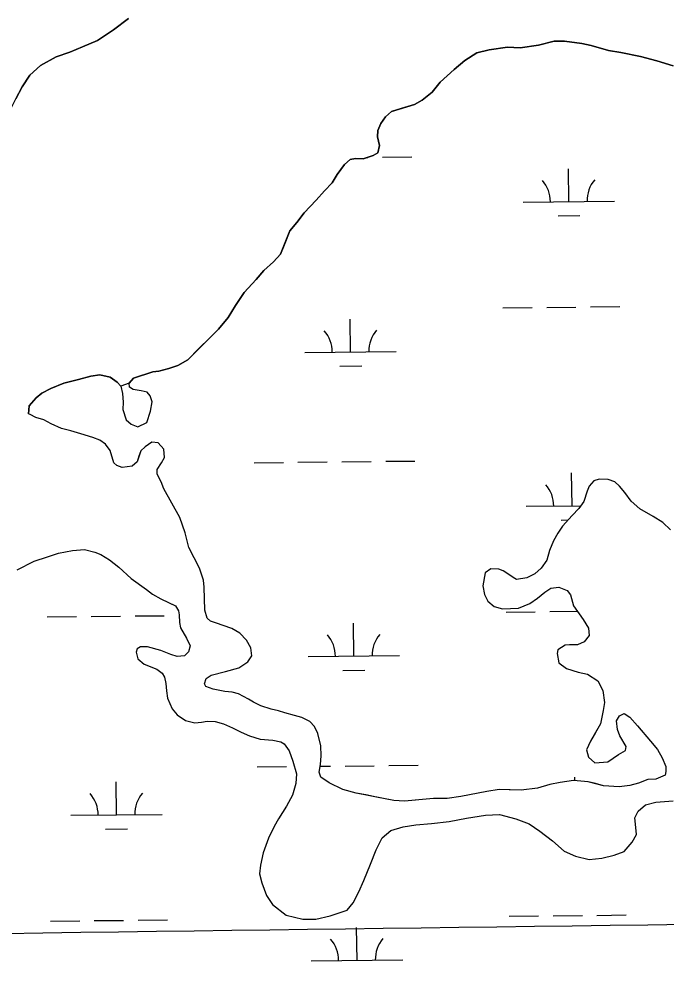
# Model space of a CAD drawing. Extents: x 3734862 to 3772949, y 391520 to 417239.
# Drawn here: x 3763208 to 3763917, y 409247 to 410287 of the extents above; entities that cross this region are included whole.
import ezdxf

# ---------------------------------------------------------------- set-up
doc = ezdxf.new("R2010")
doc.units = 0
for name, color, linetype in [('V-GRID-MAJR', 7, 'Continuous'), ('V-TOPO-SHOR', 7, 'Continuous'), ('V-WETL-SWMP', 7, 'Continuous')]:
    doc.layers.add(name, color=color, linetype=linetype)

msp = doc.modelspace()

# ---------------------------------------------------------------- linework, layer by layer
at = {"layer": 'V-GRID-MAJR'}
msp.add_spline([(3738908.6, 408973.5), (3741556.3, 409006.9), (3746851.6, 409074.3), (3752147, 409142.5), (3757442.4, 409211.4), (3762737.7, 409281.1), (3768033.1, 409351.6), (3770680.7, 409387.1)], degree=3, dxfattribs=at)
at = {"layer": 'V-TOPO-SHOR'}
for p, q in [((3763311.5, 410275), (3763327.9, 410287.7)), ((3763294, 410263.6), (3763311.5, 410275)), ((3763263.7, 410250.9), (3763277.6, 410256.5)), ((3763277.6, 410256.5), (3763294, 410263.6)), ((3763776.4, 410258.5), (3763756.4, 410255.4)), ((3763793.3, 410262.8), (3763776.4, 410258.5)), ((3763804.7, 410262.7), (3763793.3, 410262.8)), ((3763823.6, 410260.3), (3763804.7, 410262.7)), ((3763833.8, 410257.9), (3763823.6, 410260.3)), ((3763853, 410252.7), (3763833.8, 410257.9)), ((3763248.5, 410245.8), (3763263.7, 410250.9)), ((3763708.8, 410250.1), (3763695.8, 410241.5)), ((3763722.5, 410253.2), (3763708.8, 410250.1)), ((3763742.6, 410256.3), (3763722.5, 410253.2)), ((3763756.4, 410255.4), (3763742.6, 410256.3)), ((3763866.4, 410250.3), (3763853, 410252.7)), ((3763888, 410245.9), (3763866.4, 410250.3)), ((3763219.8, 410225.6), (3763231.4, 410236.3)), ((3763231.4, 410236.3), (3763248.5, 410245.8)), ((3763695.8, 410241.5), (3763683.9, 410231.7)), ((3763905.7, 410241.1), (3763888, 410245.9)), ((3763923.7, 410235.9), (3763905.7, 410241.1)), ((3763211.4, 410212.9), (3763219.8, 410225.6)), ((3763683.9, 410231.7), (3763668.6, 410218)), ((3763668.6, 410218), (3763659.9, 410207.1)), ((3763204.6, 410199.8), (3763211.4, 410212.9)), ((3763659.9, 410207.1), (3763649.2, 410198.1)), ((3763649.2, 410198.1), (3763640.6, 410193.4)), ((3763615.4, 410186), (3763609.1, 410180.1)), ((3763626, 410189.1), (3763615.4, 410186)), ((3763640.6, 410193.4), (3763626, 410189.1)), ((3763609.1, 410180.1), (3763603.9, 410172.7)), ((3763600.4, 410165.2), (3763600.3, 410158.1)), ((3763603.9, 410172.7), (3763600.4, 410165.2)), ((3763600.3, 410158.1), (3763602.3, 410148.7)), ((3763602.3, 410148.7), (3763600.7, 410140.8)), ((3763570.4, 410133.5), (3763564.1, 410128)), ((3763576.3, 410134.3), (3763570.4, 410133.5)), ((3763584.5, 410134.2), (3763576.3, 410134.3)), ((3763595.5, 410137.7), (3763584.5, 410134.2)), ((3763600.7, 410140.8), (3763595.5, 410137.7)), ((3763564.1, 410128), (3763556.2, 410117)), ((3763556.2, 410117), (3763550.6, 410108)), ((3763550.6, 410108), (3763542.3, 410099)), ((3763542.3, 410099), (3763533.2, 410088.8)), ((3763533.2, 410088.8), (3763519.8, 410075.1)), ((3763519.8, 410075.1), (3763511.9, 410064.5)), ((3763511.9, 410064.5), (3763504.4, 410055.5)), ((3763504.4, 410055.5), (3763498.1, 410039.8)), ((3763498.1, 410039.8), (3763494.1, 410030)), ((3763494.1, 410030), (3763486.6, 410021.4)), ((3763486.6, 410021.4), (3763476, 410012)), ((3763476, 410012), (3763467.3, 410002.2)), ((3763467.3, 410002.2), (3763454.2, 409988.1)), ((3763454.2, 409988.1), (3763444.8, 409973.6)), ((3763444.8, 409973.6), (3763436.9, 409960.7)), ((3763436.9, 409960.7), (3763426.2, 409947.7)), ((3763426.2, 409947.7), (3763416.3, 409937.9)), ((3763416.3, 409937.9), (3763404.9, 409926.6)), ((3763404.9, 409926.6), (3763392.7, 409914.4)), ((3763392.7, 409914.4), (3763381.6, 409908.2)), ((3763371.8, 409904.7), (3763360.8, 409902)), ((3763381.6, 409908.2), (3763371.8, 409904.7)), ((3763273.1, 409892.9), (3763256.9, 409888.6)), ((3763286.5, 409896.4), (3763273.1, 409892.9)), ((3763296.3, 409897.9), (3763286.5, 409896.4)), ((3763307.7, 409895.5), (3763296.3, 409897.9)), ((3763315.5, 409890), (3763307.7, 409895.5)), ((3763333.2, 409894.2), (3763328.5, 409888.7)), ((3763354.5, 409901.2), (3763333.2, 409894.2)), ((3763360.8, 409902), (3763354.5, 409901.2)), ((3763242.8, 409882.8), (3763232.9, 409877.7)), ((3763256.9, 409888.6), (3763242.8, 409882.8)), ((3763319.4, 409885.6), (3763315.5, 409890)), ((3763226.6, 409872.6), (3763219.1, 409864)), ((3763232.9, 409877.7), (3763226.6, 409872.6)), ((3763219.1, 409864), (3763218.3, 409855.4))]:
    msp.add_line(p, q, dxfattribs=at)
for points in [[(3763199.8, 410190.3), (3763204.6, 410199.8), (3763211.4, 410212.9), (3763219.8, 410225.6), (3763231.4, 410236.3), (3763248.5, 410245.8), (3763263.7, 410250.9), (3763277.6, 410256.5), (3763294, 410263.6), (3763311.5, 410275), (3763327.9, 410287.7)], [(3763426.2, 409947.7), (3763436.9, 409960.7), (3763444.8, 409973.6), (3763454.2, 409988.1), (3763467.3, 410002.2), (3763476, 410012), (3763486.6, 410021.4), (3763494.1, 410030), (3763498.1, 410039.8), (3763504.4, 410055.5), (3763511.9, 410064.5), (3763519.8, 410075.1), (3763533.2, 410088.8), (3763542.3, 410099), (3763550.6, 410108), (3763556.2, 410117), (3763564.1, 410128), (3763570.4, 410133.5), (3763576.3, 410134.3), (3763584.5, 410134.2), (3763595.5, 410137.7), (3763600.7, 410140.8), (3763602.3, 410148.7), (3763600.3, 410158.1), (3763600.4, 410165.2), (3763603.9, 410172.7), (3763609.1, 410180.1), (3763615.4, 410186), (3763626, 410189.1), (3763640.6, 410193.4), (3763649.2, 410198.1), (3763659.9, 410207.1), (3763668.6, 410218), (3763683.9, 410231.7), (3763695.8, 410241.5), (3763708.8, 410250.1), (3763722.5, 410253.2), (3763742.6, 410256.3), (3763756.4, 410255.4), (3763776.4, 410258.5), (3763793.3, 410262.8), (3763804.7, 410262.7), (3763823.6, 410260.3), (3763833.8, 410257.9), (3763853, 410252.7), (3763866.4, 410250.3), (3763888, 410245.9), (3763905.7, 410241.1), (3763923.7, 410235.9)], [(3763328.5, 409888.7), (3763333.2, 409894.2), (3763354.5, 409901.2), (3763360.8, 409902), (3763371.8, 409904.7), (3763381.6, 409908.2), (3763392.7, 409914.4), (3763404.9, 409926.6), (3763416.3, 409937.9), (3763426.2, 409947.7)], [(3763218.3, 409855.4), (3763219.1, 409864), (3763226.6, 409872.6), (3763232.9, 409877.7), (3763242.8, 409882.8), (3763256.9, 409888.6), (3763273.1, 409892.9), (3763286.5, 409896.4), (3763296.3, 409897.9), (3763307.7, 409895.5), (3763315.5, 409890), (3763319.4, 409885.6)], [(3763319.4, 409885.6), (3763321.4, 409877.4), (3763322.1, 409867.9), (3763321.7, 409860.1), (3763325.2, 409848.7), (3763330.7, 409843.9), (3763338.1, 409841.1), (3763348, 409845.8), (3763352, 409858), (3763353.6, 409868.2), (3763351.6, 409874.9), (3763348.1, 409878.8), (3763341.8, 409880.4), (3763332.8, 409881.7), (3763328.9, 409884.4), (3763328.5, 409888.7), (3763319.4, 409885.6)], [(3763531.1, 409513.4), (3763526, 409518.9), (3763517.3, 409523.3), (3763509.5, 409525.3), (3763498.9, 409528.4), (3763491.8, 409530.4), (3763484, 409532.4), (3763472.6, 409536), (3763464.7, 409540), (3763459.2, 409543.1), (3763448.3, 409549.1), (3763441.2, 409550.7), (3763433.3, 409551.5), (3763420.4, 409554.3), (3763412.5, 409557.1), (3763411, 409559.8), (3763412.6, 409565.7), (3763418.1, 409569.6), (3763433.8, 409573.5), (3763448.4, 409577.4), (3763458.2, 409584), (3763462.6, 409590.7), (3763461.8, 409599.3), (3763456.7, 409607.6), (3763449.7, 409615.5), (3763440.7, 409620.6), (3763423, 409626.6), (3763417.5, 409628.6), (3763414, 409631.7), (3763411.3, 409640.4), (3763410.9, 409653), (3763410.6, 409665.6), (3763409.8, 409673.4), (3763405.5, 409686.4), (3763393.8, 409708.9), (3763389.6, 409725), (3763384.1, 409741.9), (3763366.6, 409773.4), (3763363.5, 409780.9), (3763359.2, 409789.2), (3763359.2, 409794.3), (3763363.9, 409801.7), (3763367.1, 409807.6), (3763366.3, 409816.7), (3763360.1, 409823.4), (3763353.4, 409824.2), (3763345.9, 409819.1), (3763341.2, 409814.8), (3763339.2, 409808.9), (3763337.2, 409802.6), (3763331.7, 409797.9), (3763320.7, 409796.4), (3763315.2, 409798.8), (3763311.6, 409801.5), (3763307.8, 409815.3), (3763302.7, 409822), (3763296.4, 409826.4), (3763288.6, 409829.5), (3763275.6, 409833.5), (3763264.6, 409836.7), (3763254.4, 409839.1), (3763243, 409844.3), (3763235.2, 409848.6), (3763226.5, 409851.4), (3763220.3, 409854.6), (3763218.3, 409855.4)], [(3763920.6, 409728.5), (3763912.4, 409736.4), (3763901.8, 409743.1), (3763887.3, 409751.4), (3763877.9, 409759.7), (3763870.9, 409769.2), (3763865, 409776.3), (3763859.9, 409781), (3763852.4, 409783.4), (3763842.6, 409783.8), (3763836.7, 409781.9), (3763831.6, 409776), (3763829.6, 409770.5), (3763826, 409759.5), (3763820.5, 409751.7), (3763813, 409744.2), (3763802.7, 409732.5), (3763797.6, 409724.6), (3763792.8, 409716.4)], [(3763792.8, 409716.4), (3763788.5, 409705.8), (3763785.3, 409695.2), (3763779.4, 409686.6), (3763772.3, 409680.3), (3763763.6, 409676), (3763752.2, 409674.1), (3763748.7, 409676.1), (3763744, 409679.6), (3763737.7, 409683.6), (3763733, 409685.2), (3763724.3, 409685.6), (3763718, 409681.3), (3763715.6, 409667.2), (3763717.1, 409657.7), (3763721, 409650.2), (3763727.7, 409644.7), (3763737.1, 409641.9), (3763754.4, 409642.6), (3763767, 409647.7), (3763775.3, 409653.6), (3763783.2, 409660.2), (3763789.9, 409664.5), (3763798.5, 409665.7), (3763807.6, 409662.1), (3763811.5, 409657.4), (3763814.6, 409645.2), (3763825.1, 409630.2), (3763831, 409620.7), (3763831.7, 409612.9), (3763826.2, 409605.8), (3763819.1, 409602.7), (3763810.1, 409602.7), (3763805.4, 409602.4), (3763797.5, 409597.3), (3763796.7, 409593.3), (3763798.6, 409583.1), (3763806.8, 409576.8), (3763819.8, 409572.8), (3763830, 409570.4), (3763841.4, 409563.3), (3763846.8, 409552.7), (3763848.4, 409539.7), (3763847.2, 409530.7), (3763844.3, 409516.1), (3763838.4, 409505.9), (3763833.3, 409497.3), (3763828.9, 409487.9), (3763831.2, 409479.6), (3763837.9, 409473.7), (3763852.1, 409474.8), (3763863.9, 409482.6), (3763871.4, 409486.9), (3763872.2, 409491.3), (3763865.5, 409503.1), (3763862.8, 409510.2), (3763861.7, 409519.6), (3763864.8, 409525.1), (3763869.9, 409527.4), (3763876.2, 409523.5), (3763884.8, 409514), (3763898.9, 409497.4), (3763906.7, 409488), (3763911.8, 409478.9), (3763915.7, 409469.5), (3763915.7, 409464), (3763914.9, 409460), (3763904.7, 409455.8), (3763896, 409455.4), (3763885.8, 409451.5), (3763876.3, 409448.8), (3763864.5, 409447.3), (3763847.6, 409448.5), (3763838.6, 409450.9), (3763830.7, 409452.9), (3763814.6, 409454.1), (3763800.1, 409452.2), (3763788.7, 409449.9), (3763775.3, 409446), (3763757.2, 409443.7), (3763744.2, 409444.2), (3763733.2, 409444.6), (3763719.9, 409442.3), (3763691.5, 409436.9), (3763676.6, 409434.6), (3763661.3, 409434.7), (3763645.5, 409433.2), (3763629.8, 409431.6), (3763618, 409432.5), (3763599.2, 409436.1), (3763587.4, 409438.5), (3763576.8, 409440.5), (3763562.2, 409444.5), (3763547.3, 409451.6), (3763538.3, 409457.9), (3763536.4, 409463.4), (3763538, 409471.7), (3763538.4, 409481.1), (3763538.1, 409492.1), (3763535, 409505.5), (3763531.1, 409513.4)], [(3763205.9, 409684.8), (3763224.4, 409694.2), (3763239.3, 409698.8), (3763251.1, 409702.7), (3763266.5, 409705.8), (3763279.8, 409706.9), (3763290.8, 409703.8), (3763297.5, 409701.4), (3763306.9, 409695.4), (3763317.1, 409687.5), (3763330.8, 409675.3), (3763347.3, 409663.1), (3763353.9, 409657.9), (3763363, 409652.8), (3763372.4, 409648.4), (3763379.1, 409645.2), (3763382.6, 409639.7), (3763383.3, 409635.4), (3763383.7, 409627.1), (3763384.5, 409621.2), (3763391.1, 409609.8), (3763395.4, 409601.6), (3763393.4, 409594.9), (3763389.1, 409590.6), (3763381.2, 409589.8), (3763374.1, 409592.2), (3763363.1, 409596.6), (3763348.6, 409600.5), (3763340.8, 409600.6), (3763337.2, 409598.2), (3763336, 409594.7), (3763338, 409587.2), (3763345, 409581.3), (3763358.7, 409576.1), (3763364.6, 409571.8), (3763367, 409567.1), (3763368.5, 409560.4), (3763369.3, 409552.5), (3763370.4, 409544.3), (3763375.5, 409532.8), (3763381, 409526.1), (3763390, 409519.8), (3763400.2, 409517.4), (3763407.7, 409518.2), (3763414, 409519.3), (3763422.6, 409518.9), (3763431.6, 409516.1), (3763441.4, 409511.8)], [(3763441.4, 409511.8), (3763451.2, 409507), (3763460.3, 409503), (3763471.7, 409499.5), (3763485.8, 409498.2), (3763494.4, 409496.6), (3763498, 409494.2), (3763503.4, 409486.8), (3763507.7, 409475.3), (3763511.6, 409461.6), (3763510.8, 409451), (3763507.2, 409438.4), (3763500.5, 409426.2), (3763491.8, 409412.5), (3763487, 409403.9), (3763481.1, 409391.3), (3763475.1, 409375.2), (3763472.3, 409361.5), (3763471.1, 409352.1), (3763473.8, 409342.2), (3763478.9, 409328.4), (3763485.5, 409318.6), (3763500.4, 409307.1), (3763518.5, 409302.7), (3763532.6, 409302.7), (3763548.4, 409306.2), (3763564.9, 409311.6), (3763566.9, 409312.4), (3763573.6, 409320.6), (3763579.9, 409332.4), (3763585.1, 409344.9), (3763592.6, 409362.6), (3763598.6, 409378.3), (3763605.3, 409391.6), (3763614.7, 409399.5), (3763628.1, 409403.7), (3763642.3, 409405.7), (3763659.2, 409407.2), (3763678.5, 409409.4), (3763697.7, 409412.9), (3763718.2, 409416.4), (3763733.5, 409417.1), (3763751.6, 409412.3), (3763766.1, 409406.8), (3763777.9, 409398.8), (3763791.6, 409388.2), (3763804.5, 409377.1), (3763816.7, 409371.6), (3763831.6, 409368), (3763845.8, 409369.5), (3763859.1, 409372.6), (3763870.2, 409376.5), (3763878.8, 409386.7), (3763883.6, 409395.3), (3763882.8, 409402.8), (3763881.7, 409413.4), (3763885.3, 409420.8), (3763893.5, 409427.5), (3763904.6, 409430.6), (3763923.8, 409432.1)]]:
    msp.add_lwpolyline(points, dxfattribs=at)
at = {"layer": 'V-WETL-SWMP'}
for p, q in [((3763589.3, 410135.7), (3763589.6, 410135.7)), ((3763605.6, 410135.9), (3763637.6, 410136.2)), ((3763809.5, 410087.3), (3763809.1, 410123.3)), ((3763759.5, 410086.8), (3763859.5, 410087.8)), ((3763797.7, 410071.8), (3763821.7, 410072)), ((3763737.3, 409971.1), (3763769.3, 409971.5)), ((3763785.3, 409971.6), (3763817.3, 409972)), ((3763833.3, 409972.1), (3763865.3, 409972.5)), ((3763570.7, 409922.9), (3763570.4, 409958.9)), ((3763520.7, 409922.4), (3763620.7, 409923.5)), ((3763558.9, 409907.4), (3763582.9, 409907.6)), ((3763465.2, 409801.7), (3763497.2, 409802.1)), ((3763513.2, 409802.2), (3763545.2, 409802.6)), ((3763561.2, 409802.7), (3763593.2, 409803.1)), ((3763609.2, 409803.3), (3763641.2, 409803.6)), ((3763813, 409754.7), (3763812.6, 409790.7)), ((3763763, 409754.1), (3763822.7, 409754.8)), ((3763801.2, 409739.1), (3763808.6, 409739.2)), ((3763238.9, 409633.2), (3763270.9, 409633.5)), ((3763286.9, 409633.7), (3763318.9, 409634)), ((3763334.9, 409634.2), (3763366.9, 409634.5)), ((3763740.8, 409638.5), (3763772.8, 409638.8)), ((3763788.8, 409639), (3763818.7, 409639.3)), ((3763574.3, 409590.3), (3763573.9, 409626.3)), ((3763524.3, 409589.7), (3763624.3, 409590.8)), ((3763562.4, 409574.7), (3763586.4, 409575)), ((3763468.7, 409469.1), (3763500.7, 409469.4)), ((3763537.6, 409469.8), (3763548.7, 409469.9)), ((3763564.7, 409470.1), (3763596.7, 409470.4)), ((3763612.7, 409470.6), (3763644.7, 409470.9)), ((3763816.2, 409454), (3763816.1, 409458)), ((3763314.6, 409416.7), (3763314.3, 409452.7)), ((3763264.6, 409416.2), (3763364.6, 409417.2)), ((3763302.8, 409401.1), (3763326.8, 409401.4)), ((3763242.5, 409300.5), (3763274.4, 409300.8)), ((3763290.4, 409301), (3763322.4, 409301.3)), ((3763338.4, 409301.5), (3763370.4, 409301.9)), ((3763744.3, 409305.8), (3763776.3, 409306.1)), ((3763792.3, 409306.3), (3763824.3, 409306.6)), ((3763840.3, 409306.8), (3763872.3, 409307.2)), ((3763577.8, 409257.6), (3763577.4, 409293.6)), ((3763527.8, 409257.1), (3763627.8, 409258.1))]:
    msp.add_line(p, q, dxfattribs=at)
for points in [[(3763327.9, 410287.7), (3763311.5, 410275), (3763294, 410263.6), (3763277.6, 410256.5), (3763263.7, 410250.9), (3763248.5, 410245.8), (3763231.4, 410236.3), (3763219.8, 410225.6), (3763211.4, 410212.9), (3763204.6, 410199.8)], [(3763695.8, 410241.5), (3763708.8, 410250.1), (3763722.5, 410253.2), (3763742.6, 410256.3), (3763756.4, 410255.4), (3763776.4, 410258.5), (3763793.3, 410262.8), (3763804.7, 410262.7), (3763823.6, 410260.3), (3763833.8, 410257.9), (3763853, 410252.7), (3763866.4, 410250.3), (3763888, 410245.9), (3763905.7, 410241.1), (3763923.7, 410235.9)], [(3763417.5, 409628.6), (3763414, 409631.7), (3763411.3, 409640.4), (3763410.6, 409665.6), (3763409.8, 409673.4), (3763405.5, 409686.4), (3763393.8, 409708.9), (3763389.6, 409725), (3763384.1, 409741.9), (3763366.6, 409773.4), (3763363.5, 409780.9), (3763359.2, 409789.2), (3763359.2, 409794.3), (3763363.9, 409801.7), (3763367.1, 409807.6), (3763366.3, 409816.7), (3763360.1, 409823.4), (3763353.4, 409824.2), (3763345.9, 409819.1), (3763341.2, 409814.8), (3763337.2, 409802.6), (3763331.7, 409797.9), (3763320.7, 409796.4), (3763315.2, 409798.8), (3763311.6, 409801.5), (3763307.8, 409815.3), (3763302.7, 409822), (3763296.4, 409826.4), (3763288.6, 409829.5), (3763275.6, 409833.5), (3763264.6, 409836.7), (3763254.4, 409839.1), (3763243, 409844.3), (3763235.2, 409848.6), (3763226.5, 409851.4), (3763220.3, 409854.6), (3763218.3, 409855.4), (3763219.1, 409864), (3763226.6, 409872.6), (3763232.9, 409877.7), (3763242.8, 409882.8), (3763256.9, 409888.6), (3763286.5, 409896.4), (3763296.3, 409897.9), (3763307.7, 409895.5), (3763315.5, 409890), (3763319.4, 409885.6), (3763321.4, 409877.4), (3763322.1, 409867.9), (3763321.7, 409860.1), (3763325.2, 409848.7), (3763330.7, 409843.9), (3763338.1, 409841.1), (3763348, 409845.8), (3763352, 409858), (3763353.6, 409868.2), (3763351.6, 409874.9), (3763348.1, 409878.8), (3763341.8, 409880.4), (3763332.8, 409881.7), (3763328.9, 409884.4), (3763328.5, 409888.7), (3763333.2, 409894.2), (3763354.5, 409901.2), (3763360.8, 409902), (3763371.8, 409904.7), (3763381.6, 409908.2), (3763392.7, 409914.4), (3763426.2, 409947.7), (3763436.9, 409960.7), (3763444.8, 409973.6), (3763454.2, 409988.1), (3763467.3, 410002.2), (3763476, 410012), (3763486.6, 410021.4), (3763494.1, 410030), (3763504.4, 410055.5), (3763511.9, 410064.5), (3763519.8, 410075.1), (3763533.2, 410088.8), (3763542.3, 410099), (3763550.6, 410108), (3763556.2, 410117), (3763564.1, 410128), (3763570.4, 410133.5), (3763576.3, 410134.3), (3763584.5, 410134.2), (3763595.5, 410137.7), (3763600.7, 410140.8), (3763602.3, 410148.7), (3763600.3, 410158.1), (3763600.4, 410165.2), (3763603.9, 410172.7), (3763609.1, 410180.1), (3763615.4, 410186), (3763640.6, 410193.4), (3763649.2, 410198.1), (3763659.9, 410207.1), (3763668.6, 410218), (3763683.9, 410231.7), (3763695.8, 410241.5)], [(3763920.6, 409728.5), (3763912.4, 409736.4), (3763901.8, 409743.1), (3763887.3, 409751.4), (3763877.9, 409759.7), (3763870.9, 409769.2), (3763865, 409776.3), (3763859.9, 409781), (3763852.4, 409783.4), (3763842.6, 409783.8), (3763836.7, 409781.9), (3763831.6, 409776), (3763829.6, 409770.5), (3763826, 409759.5), (3763820.5, 409751.7), (3763813, 409744.2), (3763802.7, 409732.5), (3763797.6, 409724.6), (3763792.8, 409716.4), (3763788.5, 409705.8), (3763785.3, 409695.2), (3763779.4, 409686.6), (3763772.3, 409680.3), (3763763.6, 409676), (3763752.2, 409674.1), (3763748.7, 409676.1), (3763744, 409679.6), (3763737.7, 409683.6), (3763733, 409685.2), (3763724.3, 409685.6), (3763718, 409681.3), (3763715.6, 409667.2), (3763717.1, 409657.7), (3763721, 409650.2), (3763727.7, 409644.7), (3763737.1, 409641.9), (3763754.4, 409642.6), (3763767, 409647.7), (3763775.3, 409653.6), (3763783.2, 409660.2)], [(3763205.9, 409684.8), (3763224.4, 409694.2), (3763239.3, 409698.8), (3763251.1, 409702.7), (3763266.5, 409705.8), (3763279.8, 409706.9), (3763290.8, 409703.8), (3763297.5, 409701.4), (3763306.9, 409695.4), (3763317.1, 409687.5), (3763330.8, 409675.3), (3763347.3, 409663.1), (3763353.9, 409657.9), (3763363, 409652.8), (3763379.1, 409645.2), (3763382.6, 409639.7), (3763383.3, 409635.4), (3763383.7, 409627.1), (3763384.5, 409621.2), (3763391.1, 409609.8), (3763395.4, 409601.6), (3763393.4, 409594.9), (3763389.1, 409590.6), (3763381.2, 409589.8), (3763374.1, 409592.2), (3763363.1, 409596.6), (3763348.6, 409600.5), (3763340.8, 409600.6), (3763337.2, 409598.2), (3763336, 409594.7), (3763338, 409587.2), (3763345, 409581.3), (3763358.7, 409576.1), (3763364.6, 409571.8), (3763367, 409567.1), (3763368.5, 409560.4), (3763369.3, 409552.5), (3763370.4, 409544.3), (3763375.5, 409532.8), (3763381, 409526.1), (3763390, 409519.8), (3763400.2, 409517.4), (3763407.7, 409518.2), (3763414, 409519.3), (3763422.6, 409518.9), (3763431.6, 409516.1), (3763441.4, 409511.8), (3763451.2, 409507), (3763460.3, 409503), (3763471.7, 409499.5), (3763485.8, 409498.2), (3763494.4, 409496.6), (3763498, 409494.2), (3763503.4, 409486.8), (3763507.7, 409475.3), (3763511.6, 409461.6), (3763510.8, 409451), (3763507.2, 409438.4), (3763500.5, 409426.2), (3763491.8, 409412.5), (3763487, 409403.9), (3763481.1, 409391.3), (3763475.1, 409375.2), (3763472.3, 409361.5), (3763471.1, 409352.1), (3763473.8, 409342.2), (3763478.9, 409328.4)], [(3763783.2, 409660.2), (3763789.9, 409664.5), (3763798.5, 409665.7), (3763807.6, 409662.1), (3763811.5, 409657.4), (3763814.6, 409645.2), (3763825.1, 409630.2), (3763831, 409620.7), (3763831.7, 409612.9), (3763826.2, 409605.8), (3763819.1, 409602.7), (3763810.1, 409602.7), (3763805.4, 409602.4), (3763797.5, 409597.3), (3763796.7, 409593.3), (3763798.6, 409583.1), (3763806.8, 409576.8), (3763819.8, 409572.8), (3763830, 409570.4), (3763841.4, 409563.3), (3763846.8, 409552.7), (3763848.4, 409539.7), (3763847.2, 409530.7), (3763844.3, 409516.1), (3763833.3, 409497.3), (3763828.9, 409487.9), (3763831.2, 409479.6), (3763837.9, 409473.7), (3763852.1, 409474.8), (3763863.9, 409482.6), (3763871.4, 409486.9), (3763872.2, 409491.3), (3763865.5, 409503.1), (3763862.8, 409510.2), (3763861.7, 409519.6), (3763864.8, 409525.1), (3763869.9, 409527.4), (3763876.2, 409523.5), (3763884.8, 409514), (3763898.9, 409497.4), (3763906.7, 409488), (3763911.8, 409478.9), (3763915.7, 409469.5), (3763915.7, 409464), (3763914.9, 409460), (3763904.7, 409455.8), (3763896, 409455.4), (3763885.8, 409451.5), (3763876.3, 409448.8), (3763864.5, 409447.3), (3763847.6, 409448.5), (3763830.7, 409452.9), (3763814.6, 409454.1), (3763800.1, 409452.2), (3763788.7, 409449.9), (3763775.3, 409446), (3763757.2, 409443.7), (3763733.2, 409444.6), (3763719.9, 409442.3), (3763691.5, 409436.9), (3763676.6, 409434.6), (3763661.3, 409434.7), (3763629.8, 409431.6), (3763618, 409432.5), (3763576.8, 409440.5), (3763562.2, 409444.5), (3763547.3, 409451.6), (3763538.3, 409457.9), (3763536.4, 409463.4), (3763538, 409471.7), (3763538.4, 409481.1), (3763538.1, 409492.1), (3763535, 409505.5), (3763531.1, 409513.4), (3763526, 409518.9), (3763517.3, 409523.3), (3763509.5, 409525.3), (3763498.9, 409528.4), (3763491.8, 409530.4), (3763484, 409532.4), (3763472.6, 409536), (3763464.7, 409540), (3763459.2, 409543.1), (3763448.3, 409549.1), (3763441.2, 409550.7), (3763433.3, 409551.5), (3763420.4, 409554.3), (3763412.5, 409557.1), (3763411, 409559.8), (3763412.6, 409565.7), (3763418.1, 409569.6), (3763433.8, 409573.5), (3763448.4, 409577.4), (3763458.2, 409584), (3763462.6, 409590.7), (3763461.8, 409599.3), (3763456.7, 409607.6), (3763449.7, 409615.5), (3763440.7, 409620.6), (3763423, 409626.6), (3763417.5, 409628.6)], [(3763478.9, 409328.4), (3763485.5, 409318.6), (3763500.4, 409307.1), (3763518.5, 409302.7), (3763532.6, 409302.7), (3763548.4, 409306.2), (3763564.9, 409311.6), (3763566.9, 409312.4), (3763573.6, 409320.6), (3763579.9, 409332.4), (3763585.1, 409344.9), (3763592.6, 409362.6), (3763598.6, 409378.3), (3763605.3, 409391.6), (3763614.7, 409399.5), (3763628.1, 409403.7), (3763642.3, 409405.7), (3763659.2, 409407.2), (3763678.5, 409409.4), (3763697.7, 409412.9), (3763718.2, 409416.4), (3763733.5, 409417.1), (3763751.6, 409412.3), (3763766.1, 409406.8), (3763777.9, 409398.8), (3763791.6, 409388.2), (3763804.5, 409377.1), (3763816.7, 409371.6), (3763831.6, 409368), (3763845.8, 409369.5), (3763859.1, 409372.6), (3763870.2, 409376.5), (3763878.8, 409386.7), (3763883.6, 409395.3), (3763881.7, 409413.4), (3763885.3, 409420.8), (3763893.5, 409427.5), (3763904.6, 409430.6), (3763923.8, 409432.1)]]:
    msp.add_lwpolyline(points, dxfattribs=at)
for centre, start, end in [((3763864.7, 410088.4), 139.8334, 181.377), ((3763754.2, 410087.2), 359.8334, 41.377), ((3763515.5, 409922.8), 359.8334, 41.377), ((3763626, 409924), 139.8334, 181.377), ((3763757.8, 409754.5), 359.8334, 41.377), ((3763519, 409590.2), 359.8334, 41.377), ((3763629.5, 409591.3), 139.8334, 181.377), ((3763259.4, 409416.6), 359.8334, 41.377), ((3763369.9, 409417.8), 139.8334, 181.377), ((3763522.5, 409257.5), 359.8334, 41.377), ((3763633, 409258.7), 139.8334, 181.377)]:
    msp.add_arc(centre, 35.2, start, end, dxfattribs=at)

doc.saveas('drawing.dxf')
